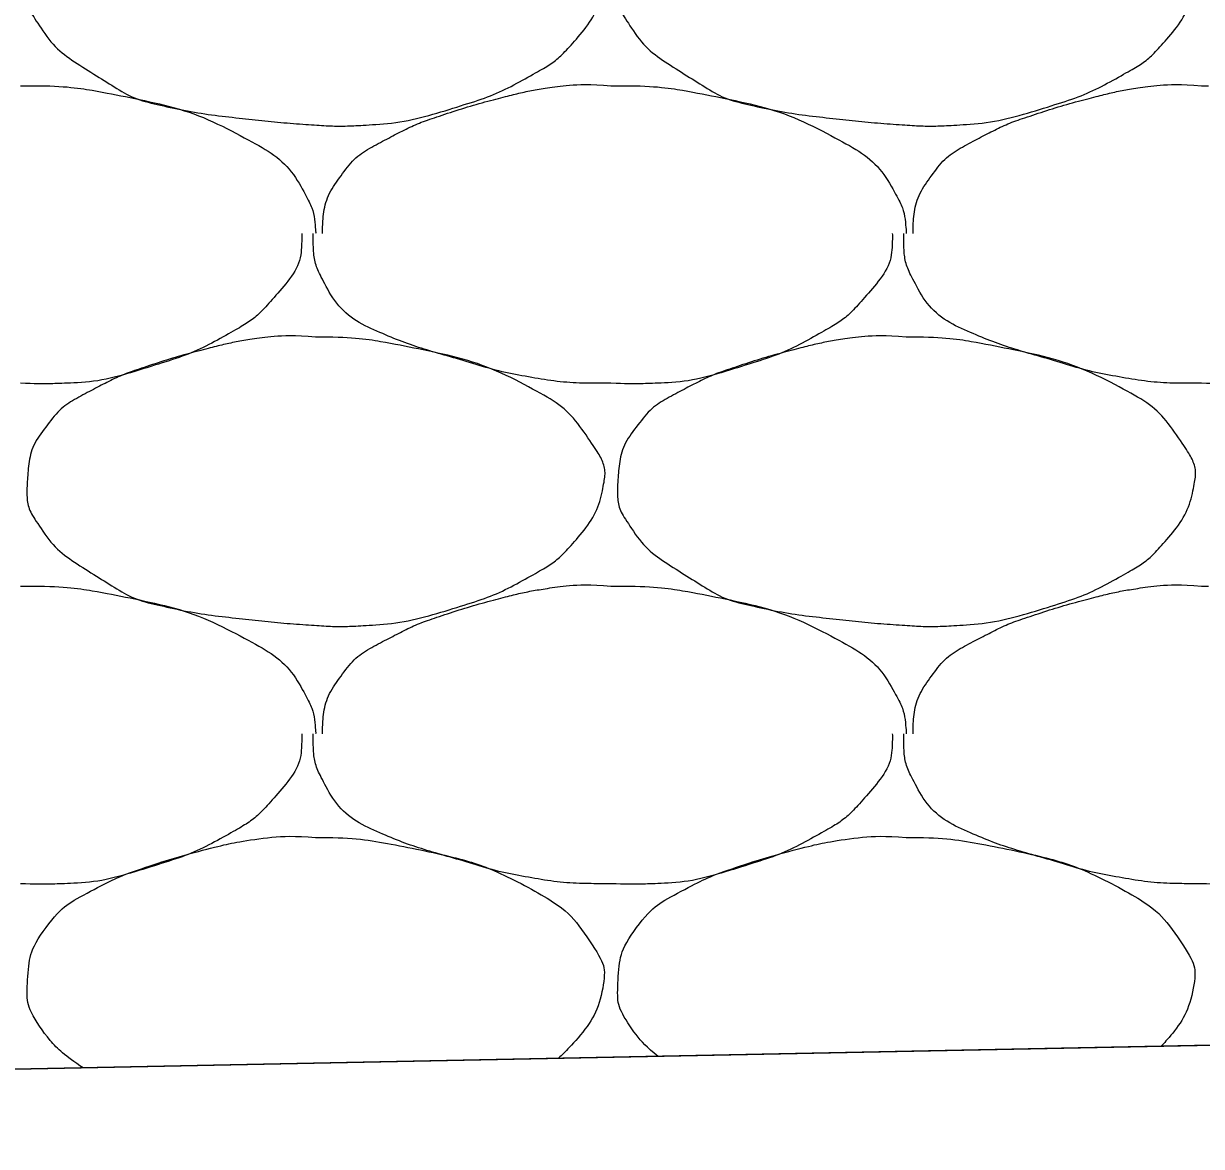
# Model space of a CAD drawing. Extents: x 1373719 to 1374161, y 379835 to 380167.
# Drawn here: x 1373945.913 to 1373946.832, y 379973.869 to 379974.746 of the extents above; entities that cross this region are included whole.
import ezdxf

# ---------------------------------------------------------------- set-up
doc = ezdxf.new("R2010")
doc.units = 0
doc.layers.add('Aggregate Base Course', color=7, linetype='Continuous')
doc.layers.add('SIGNATURE', color=7, linetype='Continuous')

msp = doc.modelspace()

# ---------------------------------------------------------------- linework, layer by layer
msp.add_line((1373965.35481, 379974.31831), (1373938.70494, 379973.78529))
at = {"layer": 'Aggregate Base Course'}
for points, degree in [([(1373946.1408, 379974.89137), (1373946.16717, 379974.89173), (1373946.19362, 379974.88776), (1373946.22, 379974.88237), (1373946.25223, 379974.87579), (1373946.28191, 379974.86599), (1373946.3118, 379974.84997), (1373946.33174, 379974.83929), (1373946.34537, 379974.82482), (1373946.3586, 379974.80497), (1373946.3643, 379974.79643), (1373946.36736, 379974.7866), (1373946.3658, 379974.77797), (1373946.36276, 379974.76107), (1373946.35395, 379974.74428), (1373946.3406, 379974.72937), (1373946.33217, 379974.71996), (1373946.32385, 379974.7136), (1373946.3136, 379974.70777), (1373946.29547, 379974.69746), (1373946.27759, 379974.68882), (1373946.2578, 379974.68257), (1373946.23225, 379974.6745), (1373946.20673, 379974.66802), (1373946.1804, 379974.66637), (1373946.16722, 379974.66555), (1373946.15397, 379974.66549), (1373946.1408, 379974.66637), (1373946.12098, 379974.66769), (1373946.1012, 379974.6696), (1373946.0814, 379974.67177), (1373946.05961, 379974.67416), (1373946.0381, 379974.6776), (1373946.0166, 379974.68257), (1373945.99895, 379974.68666), (1373945.98378, 379974.69609), (1373945.968, 379974.70597), (1373945.95012, 379974.71717), (1373945.9356, 379974.72809), (1373945.923, 379974.74737), (1373945.91653, 379974.75728), (1373945.91522, 379974.7679), (1373945.9158, 379974.77797), (1373945.91665, 379974.79257), (1373945.91972, 379974.80728), (1373945.9302, 379974.82117), (1373945.94082, 379974.83523), (1373945.95237, 379974.84276), (1373945.9662, 379974.84997), (1373945.97805, 379974.85615), (1373945.98968, 379974.86194), (1373946.0022, 379974.86617), (1373946.02009, 379974.87221), (1373946.03794, 379974.87761), (1373946.0562, 379974.88237), (1373946.06753, 379974.88532), (1373946.07885, 379974.88776), (1373946.0904, 379974.88957), (1373946.10708, 379974.89218), (1373946.1241, 379974.89281), (1373946.1408, 379974.89137)], 3), ([(1373946.6016, 379974.89137), (1373946.62797, 379974.89173), (1373946.65442, 379974.88776), (1373946.6808, 379974.88237), (1373946.71303, 379974.87579), (1373946.74271, 379974.86599), (1373946.7726, 379974.84997), (1373946.79254, 379974.83929), (1373946.80617, 379974.82482), (1373946.8194, 379974.80497), (1373946.8251, 379974.79643), (1373946.82816, 379974.7866), (1373946.8266, 379974.77797), (1373946.82356, 379974.76107), (1373946.81475, 379974.74428), (1373946.8014, 379974.72937), (1373946.79297, 379974.71996), (1373946.78465, 379974.7136), (1373946.7744, 379974.70777), (1373946.75627, 379974.69746), (1373946.73839, 379974.68882), (1373946.7186, 379974.68257), (1373946.69305, 379974.6745), (1373946.66753, 379974.66802), (1373946.6412, 379974.66637), (1373946.62802, 379974.66555), (1373946.61477, 379974.66549), (1373946.6016, 379974.66637), (1373946.58178, 379974.66769), (1373946.562, 379974.6696), (1373946.5422, 379974.67177), (1373946.52041, 379974.67416), (1373946.4989, 379974.6776), (1373946.4774, 379974.68257), (1373946.45975, 379974.68666), (1373946.44458, 379974.69609), (1373946.4288, 379974.70597), (1373946.41092, 379974.71717), (1373946.3964, 379974.72809), (1373946.3838, 379974.74737), (1373946.37733, 379974.75728), (1373946.37602, 379974.7679), (1373946.3766, 379974.77797), (1373946.37745, 379974.79257), (1373946.38052, 379974.80728), (1373946.391, 379974.82117), (1373946.40162, 379974.83523), (1373946.41317, 379974.84276), (1373946.427, 379974.84997), (1373946.43885, 379974.85615), (1373946.45048, 379974.86194), (1373946.463, 379974.86617), (1373946.48089, 379974.87221), (1373946.49874, 379974.87761), (1373946.517, 379974.88237), (1373946.52833, 379974.88532), (1373946.53965, 379974.88776), (1373946.5512, 379974.88957), (1373946.56788, 379974.89218), (1373946.5849, 379974.89281), (1373946.6016, 379974.89137)], 3), ([(1373945.9104, 379974.69697), (1373945.9122, 379974.69687), (1373945.91401, 379974.69708), (1373945.9158, 379974.69697)], 2), ([(1373945.9158, 379974.69697), (1373945.94217, 379974.69733), (1373945.96862, 379974.69336), (1373945.995, 379974.68797), (1373946.02723, 379974.68139), (1373946.05691, 379974.67159), (1373946.0868, 379974.65557), (1373946.10674, 379974.64489), (1373946.12264, 379974.63098), (1373946.1336, 379974.61057), (1373946.13832, 379974.60179), (1373946.14008, 379974.59286), (1373946.1408, 379974.58357), (1373946.14085, 379974.58297), (1373946.14092, 379974.58236), (1373946.1408, 379974.58177)], 3), ([(1373946.1462, 379974.58177), (1373946.14622, 379974.58237), (1373946.14619, 379974.58297), (1373946.1462, 379974.58357), (1373946.14653, 379974.59875), (1373946.15082, 379974.61332), (1373946.1606, 379974.62677), (1373946.17051, 379974.64039), (1373946.18277, 379974.64836), (1373946.1966, 379974.65557), (1373946.20845, 379974.66175), (1373946.22008, 379974.66754), (1373946.2326, 379974.67177), (1373946.25049, 379974.67781), (1373946.26834, 379974.68321), (1373946.2866, 379974.68797), (1373946.29793, 379974.69092), (1373946.30925, 379974.69336), (1373946.3208, 379974.69517), (1373946.33748, 379974.69778), (1373946.3545, 379974.69841), (1373946.3712, 379974.69697)], 3), ([(1373946.3712, 379974.69697), (1373946.373, 379974.69687), (1373946.37481, 379974.69708), (1373946.3766, 379974.69697)], 2), ([(1373946.3766, 379974.69697), (1373946.40297, 379974.69733), (1373946.42942, 379974.69336), (1373946.4558, 379974.68797), (1373946.48803, 379974.68139), (1373946.51771, 379974.67159), (1373946.5476, 379974.65557), (1373946.56754, 379974.64489), (1373946.58344, 379974.63098), (1373946.5944, 379974.61057), (1373946.59912, 379974.60179), (1373946.60088, 379974.59286), (1373946.6016, 379974.58357), (1373946.60165, 379974.58297), (1373946.60172, 379974.58236), (1373946.6016, 379974.58177)], 3), ([(1373946.607, 379974.58177), (1373946.60702, 379974.58237), (1373946.60699, 379974.58297), (1373946.607, 379974.58357), (1373946.60733, 379974.59875), (1373946.61162, 379974.61332), (1373946.6214, 379974.62677), (1373946.63131, 379974.64039), (1373946.64357, 379974.64836), (1373946.6574, 379974.65557), (1373946.66925, 379974.66175), (1373946.68088, 379974.66754), (1373946.6934, 379974.67177), (1373946.71129, 379974.67781), (1373946.72914, 379974.68321), (1373946.7474, 379974.68797), (1373946.75873, 379974.69092), (1373946.77005, 379974.69336), (1373946.7816, 379974.69517), (1373946.79828, 379974.69778), (1373946.8153, 379974.69841), (1373946.832, 379974.69697)], 3), ([(1373946.832, 379974.69697), (1373946.8338, 379974.69687), (1373946.83561, 379974.69708), (1373946.8374, 379974.69697)], 2), ([(1373946.13, 379974.58177), (1373946.13005, 379974.57997), (1373946.13007, 379974.57817), (1373946.13, 379974.57637), (1373946.12934, 379974.55813), (1373946.11776, 379974.54232), (1373946.1048, 379974.52777), (1373946.09662, 379974.51859), (1373946.08805, 379974.512), (1373946.0778, 379974.50617), (1373946.05967, 379974.49586), (1373946.04179, 379974.48722), (1373946.022, 379974.48097), (1373945.99645, 379974.4729), (1373945.97095, 379974.4658), (1373945.9446, 379974.46477), (1373945.93321, 379974.46433), (1373945.92179, 379974.46426), (1373945.9104, 379974.46477)], 3), ([(1373946.3712, 379974.46477), (1373946.3688, 379974.46477), (1373946.3664, 379974.46477), (1373946.364, 379974.46477), (1373946.34412, 379974.46477), (1373946.32432, 379974.46663), (1373946.3046, 379974.47017), (1373946.28358, 379974.47395), (1373946.26352, 379974.48037), (1373946.24306, 379974.48625), (1373946.2254, 379974.49133), (1373946.20832, 379974.49702), (1373946.1912, 379974.50437), (1373946.17215, 379974.51256), (1373946.15629, 379974.52636), (1373946.1462, 379974.54577), (1373946.14102, 379974.55575), (1373946.139, 379974.56589), (1373946.139, 379974.57637), (1373946.139, 379974.57817), (1373946.139, 379974.57997), (1373946.139, 379974.58177)], 3), ([(1373946.5908, 379974.58177), (1373946.59085, 379974.57997), (1373946.59087, 379974.57817), (1373946.5908, 379974.57637), (1373946.59014, 379974.55813), (1373946.57856, 379974.54232), (1373946.5656, 379974.52777), (1373946.55742, 379974.51859), (1373946.54885, 379974.512), (1373946.5386, 379974.50617), (1373946.52047, 379974.49586), (1373946.50259, 379974.48722), (1373946.4828, 379974.48097), (1373946.45725, 379974.4729), (1373946.43175, 379974.4658), (1373946.4054, 379974.46477), (1373946.39401, 379974.46433), (1373946.38259, 379974.46426), (1373946.3712, 379974.46477)], 3), ([(1373946.832, 379974.46477), (1373946.8296, 379974.46477), (1373946.8272, 379974.46477), (1373946.8248, 379974.46477), (1373946.80492, 379974.46477), (1373946.78512, 379974.46663), (1373946.7654, 379974.47017), (1373946.74438, 379974.47395), (1373946.72432, 379974.48037), (1373946.70386, 379974.48625), (1373946.6862, 379974.49133), (1373946.66912, 379974.49702), (1373946.652, 379974.50437), (1373946.63295, 379974.51256), (1373946.61709, 379974.52636), (1373946.607, 379974.54577), (1373946.60182, 379974.55575), (1373946.5998, 379974.56589), (1373946.5998, 379974.57637), (1373946.5998, 379974.57817), (1373946.5998, 379974.57997), (1373946.5998, 379974.58177)], 3), ([(1373947.0516, 379974.58177), (1373947.05165, 379974.57997), (1373947.05167, 379974.57817), (1373947.0516, 379974.57637), (1373947.05094, 379974.55813), (1373947.03936, 379974.54232), (1373947.0264, 379974.52777), (1373947.01822, 379974.51859), (1373947.00965, 379974.512), (1373946.9994, 379974.50617), (1373946.98127, 379974.49586), (1373946.96339, 379974.48722), (1373946.9436, 379974.48097), (1373946.91805, 379974.4729), (1373946.89255, 379974.4658), (1373946.8662, 379974.46477), (1373946.85481, 379974.46433), (1373946.84339, 379974.46426), (1373946.832, 379974.46477)], 3), ([(1373946.1408, 379974.50077), (1373946.16717, 379974.50113), (1373946.19362, 379974.49716), (1373946.22, 379974.49177), (1373946.25223, 379974.48519), (1373946.28191, 379974.47539), (1373946.3118, 379974.45937), (1373946.33174, 379974.44869), (1373946.34537, 379974.43422), (1373946.3586, 379974.41437), (1373946.3643, 379974.40583), (1373946.36736, 379974.396), (1373946.3658, 379974.38737), (1373946.36276, 379974.37047), (1373946.35395, 379974.35368), (1373946.3406, 379974.33877), (1373946.33217, 379974.32936), (1373946.32385, 379974.323), (1373946.3136, 379974.31717), (1373946.29547, 379974.30686), (1373946.27759, 379974.29822), (1373946.2578, 379974.29197), (1373946.23225, 379974.2839), (1373946.20673, 379974.27742), (1373946.1804, 379974.27577), (1373946.16722, 379974.27495), (1373946.15397, 379974.27489), (1373946.1408, 379974.27577), (1373946.12098, 379974.27709), (1373946.1012, 379974.279), (1373946.0814, 379974.28117), (1373946.05961, 379974.28356), (1373946.0381, 379974.287), (1373946.0166, 379974.29197), (1373945.99895, 379974.29606), (1373945.98378, 379974.30549), (1373945.968, 379974.31537), (1373945.95012, 379974.32657), (1373945.9356, 379974.33749), (1373945.923, 379974.35677), (1373945.91653, 379974.36668), (1373945.91522, 379974.3773), (1373945.9158, 379974.38737), (1373945.91665, 379974.40197), (1373945.91972, 379974.41668), (1373945.9302, 379974.43057), (1373945.94082, 379974.44463), (1373945.95237, 379974.45216), (1373945.9662, 379974.45937), (1373945.97805, 379974.46555), (1373945.98968, 379974.47134), (1373946.0022, 379974.47557), (1373946.02009, 379974.48161), (1373946.03794, 379974.48701), (1373946.0562, 379974.49177), (1373946.06753, 379974.49472), (1373946.07885, 379974.49716), (1373946.0904, 379974.49897), (1373946.10708, 379974.50158), (1373946.1241, 379974.50221), (1373946.1408, 379974.50077)], 3), ([(1373946.6016, 379974.50077), (1373946.62797, 379974.50113), (1373946.65442, 379974.49716), (1373946.6808, 379974.49177), (1373946.71303, 379974.48519), (1373946.74271, 379974.47539), (1373946.7726, 379974.45937), (1373946.79254, 379974.44869), (1373946.80617, 379974.43422), (1373946.8194, 379974.41437), (1373946.8251, 379974.40583), (1373946.82816, 379974.396), (1373946.8266, 379974.38737), (1373946.82356, 379974.37047), (1373946.81475, 379974.35368), (1373946.8014, 379974.33877), (1373946.79297, 379974.32936), (1373946.78465, 379974.323), (1373946.7744, 379974.31717), (1373946.75627, 379974.30686), (1373946.73839, 379974.29822), (1373946.7186, 379974.29197), (1373946.69305, 379974.2839), (1373946.66753, 379974.27742), (1373946.6412, 379974.27577), (1373946.62802, 379974.27495), (1373946.61477, 379974.27489), (1373946.6016, 379974.27577), (1373946.58178, 379974.27709), (1373946.562, 379974.279), (1373946.5422, 379974.28117), (1373946.52041, 379974.28356), (1373946.4989, 379974.287), (1373946.4774, 379974.29197), (1373946.45975, 379974.29606), (1373946.44458, 379974.30549), (1373946.4288, 379974.31537), (1373946.41092, 379974.32657), (1373946.3964, 379974.33749), (1373946.3838, 379974.35677), (1373946.37733, 379974.36668), (1373946.37602, 379974.3773), (1373946.3766, 379974.38737), (1373946.37745, 379974.40197), (1373946.38052, 379974.41668), (1373946.391, 379974.43057), (1373946.40162, 379974.44463), (1373946.41317, 379974.45216), (1373946.427, 379974.45937), (1373946.43885, 379974.46555), (1373946.45048, 379974.47134), (1373946.463, 379974.47557), (1373946.48089, 379974.48161), (1373946.49874, 379974.48701), (1373946.517, 379974.49177), (1373946.52833, 379974.49472), (1373946.53965, 379974.49716), (1373946.5512, 379974.49897), (1373946.56788, 379974.50158), (1373946.5849, 379974.50221), (1373946.6016, 379974.50077)], 3), ([(1373945.9104, 379974.30637), (1373945.9122, 379974.30627), (1373945.91401, 379974.30648), (1373945.9158, 379974.30637)], 2), ([(1373945.9158, 379974.30637), (1373945.94217, 379974.30673), (1373945.96862, 379974.30276), (1373945.995, 379974.29737), (1373946.02723, 379974.29079), (1373946.05691, 379974.28099), (1373946.0868, 379974.26497), (1373946.10674, 379974.25429), (1373946.12264, 379974.24038), (1373946.1336, 379974.21997), (1373946.13832, 379974.21119), (1373946.14008, 379974.20226), (1373946.1408, 379974.19297), (1373946.14085, 379974.19237), (1373946.14092, 379974.19176), (1373946.1408, 379974.19117)], 3), ([(1373946.1462, 379974.19117), (1373946.14622, 379974.19177), (1373946.14619, 379974.19237), (1373946.1462, 379974.19297), (1373946.14653, 379974.20815), (1373946.15082, 379974.22272), (1373946.1606, 379974.23617), (1373946.17051, 379974.24979), (1373946.18277, 379974.25776), (1373946.1966, 379974.26497), (1373946.20845, 379974.27115), (1373946.22008, 379974.27694), (1373946.2326, 379974.28117), (1373946.25049, 379974.28721), (1373946.26834, 379974.29261), (1373946.2866, 379974.29737), (1373946.29793, 379974.30032), (1373946.30925, 379974.30276), (1373946.3208, 379974.30457), (1373946.33748, 379974.30718), (1373946.3545, 379974.30781), (1373946.3712, 379974.30637)], 3), ([(1373946.3712, 379974.30637), (1373946.373, 379974.30627), (1373946.37481, 379974.30648), (1373946.3766, 379974.30637)], 2), ([(1373946.3766, 379974.30637), (1373946.40297, 379974.30673), (1373946.42942, 379974.30276), (1373946.4558, 379974.29737), (1373946.48803, 379974.29079), (1373946.51771, 379974.28099), (1373946.5476, 379974.26497), (1373946.56754, 379974.25429), (1373946.58344, 379974.24038), (1373946.5944, 379974.21997), (1373946.59912, 379974.21119), (1373946.60088, 379974.20226), (1373946.6016, 379974.19297), (1373946.60165, 379974.19237), (1373946.60172, 379974.19176), (1373946.6016, 379974.19117)], 3), ([(1373946.607, 379974.19117), (1373946.60702, 379974.19177), (1373946.60699, 379974.19237), (1373946.607, 379974.19297), (1373946.60733, 379974.20815), (1373946.61162, 379974.22272), (1373946.6214, 379974.23617), (1373946.63131, 379974.24979), (1373946.64357, 379974.25776), (1373946.6574, 379974.26497), (1373946.66925, 379974.27115), (1373946.68088, 379974.27694), (1373946.6934, 379974.28117), (1373946.71129, 379974.28721), (1373946.72914, 379974.29261), (1373946.7474, 379974.29737), (1373946.75873, 379974.30032), (1373946.77005, 379974.30276), (1373946.7816, 379974.30457), (1373946.79828, 379974.30718), (1373946.8153, 379974.30781), (1373946.832, 379974.30637)], 3), ([(1373946.832, 379974.30637), (1373946.8338, 379974.30627), (1373946.83561, 379974.30648), (1373946.8374, 379974.30637)], 2), ([(1373946.13, 379974.19117), (1373946.13005, 379974.18937), (1373946.13007, 379974.18757), (1373946.13, 379974.18577), (1373946.12934, 379974.16753), (1373946.11776, 379974.15172), (1373946.1048, 379974.13717), (1373946.09662, 379974.12799), (1373946.08805, 379974.1214), (1373946.0778, 379974.11557), (1373946.05967, 379974.10526), (1373946.04179, 379974.09662), (1373946.022, 379974.09037), (1373945.99645, 379974.0823), (1373945.97095, 379974.0752), (1373945.9446, 379974.07417), (1373945.93321, 379974.07373), (1373945.92179, 379974.07366), (1373945.9104, 379974.07417)], 3), ([(1373946.3712, 379974.07417), (1373946.3688, 379974.07417), (1373946.3664, 379974.07417), (1373946.364, 379974.07417), (1373946.34412, 379974.07417), (1373946.32432, 379974.07603), (1373946.3046, 379974.07957), (1373946.28358, 379974.08335), (1373946.26352, 379974.08977), (1373946.24306, 379974.09565), (1373946.2254, 379974.10073), (1373946.20832, 379974.10642), (1373946.1912, 379974.11377), (1373946.17215, 379974.12196), (1373946.15629, 379974.13576), (1373946.1462, 379974.15517), (1373946.14102, 379974.16515), (1373946.139, 379974.17529), (1373946.139, 379974.18577), (1373946.139, 379974.18757), (1373946.139, 379974.18937), (1373946.139, 379974.19117)], 3), ([(1373946.5908, 379974.19117), (1373946.59085, 379974.18937), (1373946.59087, 379974.18757), (1373946.5908, 379974.18577), (1373946.59014, 379974.16753), (1373946.57856, 379974.15172), (1373946.5656, 379974.13717), (1373946.55742, 379974.12799), (1373946.54885, 379974.1214), (1373946.5386, 379974.11557), (1373946.52047, 379974.10526), (1373946.50259, 379974.09662), (1373946.4828, 379974.09037), (1373946.45725, 379974.0823), (1373946.43175, 379974.0752), (1373946.4054, 379974.07417), (1373946.39401, 379974.07373), (1373946.38259, 379974.07366), (1373946.3712, 379974.07417)], 3), ([(1373946.832, 379974.07417), (1373946.8296, 379974.07417), (1373946.8272, 379974.07417), (1373946.8248, 379974.07417), (1373946.80492, 379974.07417), (1373946.78512, 379974.07603), (1373946.7654, 379974.07957), (1373946.74438, 379974.08335), (1373946.72432, 379974.08977), (1373946.70386, 379974.09565), (1373946.6862, 379974.10073), (1373946.66912, 379974.10642), (1373946.652, 379974.11377), (1373946.63295, 379974.12196), (1373946.61709, 379974.13576), (1373946.607, 379974.15517), (1373946.60182, 379974.16515), (1373946.5998, 379974.17529), (1373946.5998, 379974.18577), (1373946.5998, 379974.18757), (1373946.5998, 379974.18937), (1373946.5998, 379974.19117)], 3), ([(1373947.0516, 379974.19117), (1373947.05165, 379974.18937), (1373947.05167, 379974.18757), (1373947.0516, 379974.18577), (1373947.05094, 379974.16753), (1373947.03936, 379974.15172), (1373947.0264, 379974.13717), (1373947.01822, 379974.12799), (1373947.00965, 379974.1214), (1373946.9994, 379974.11557), (1373946.98127, 379974.10526), (1373946.96339, 379974.09662), (1373946.9436, 379974.09037), (1373946.91805, 379974.0823), (1373946.89255, 379974.0752), (1373946.8662, 379974.07417), (1373946.85481, 379974.07373), (1373946.84339, 379974.07366), (1373946.832, 379974.07417)], 3), ([(1373945.95934, 379973.93038), (1373945.94534, 379973.93984), (1373945.93351, 379973.9501), (1373945.91653, 379973.97608), (1373945.91522, 379973.9867), (1373945.91665, 379974.01137), (1373945.91972, 379974.02608), (1373945.94082, 379974.05403), (1373945.95237, 379974.06156), (1373945.97805, 379974.07495), (1373945.98968, 379974.08074), (1373946.02009, 379974.09101), (1373946.03794, 379974.09641), (1373946.06753, 379974.10412), (1373946.07885, 379974.10656), (1373946.10708, 379974.11098), (1373946.1241, 379974.11161), (1373946.1408, 379974.11017)], 3), ([(1373946.1408, 379974.11017), (1373946.16717, 379974.11053), (1373946.19362, 379974.10656), (1373946.25223, 379974.09459), (1373946.28191, 379974.08479), (1373946.33174, 379974.05809), (1373946.34537, 379974.04362), (1373946.3643, 379974.01523), (1373946.36736, 379974.0054), (1373946.36276, 379973.97987), (1373946.35395, 379973.96308), (1373946.33709, 379973.94424), (1373946.33358, 379973.94084), (1373946.32996, 379973.9378)], 3), ([(1373946.40797, 379973.93936), (1373946.39908, 379973.9466), (1373946.39112, 379973.95498), (1373946.37733, 379973.97608), (1373946.37602, 379973.9867), (1373946.37745, 379974.01137), (1373946.38052, 379974.02608), (1373946.40162, 379974.05403), (1373946.41317, 379974.06156), (1373946.43885, 379974.07495), (1373946.45048, 379974.08074), (1373946.48089, 379974.09101), (1373946.49874, 379974.09641), (1373946.52833, 379974.10412), (1373946.53965, 379974.10656), (1373946.56788, 379974.11098), (1373946.5849, 379974.11161), (1373946.6016, 379974.11017)], 3), ([(1373946.6016, 379974.11017), (1373946.62797, 379974.11053), (1373946.65442, 379974.10656), (1373946.71303, 379974.09459), (1373946.74271, 379974.08479), (1373946.79254, 379974.05809), (1373946.80617, 379974.04362), (1373946.8251, 379974.01523), (1373946.82816, 379974.0054), (1373946.82356, 379973.97987), (1373946.81475, 379973.96308), (1373946.80111, 379973.94785), (1373946.80082, 379973.94753), (1373946.80053, 379973.94721)], 3)]:
    msp.add_open_spline(points, degree=degree, dxfattribs=at)
at = {"layer": 'SIGNATURE'}
msp.add_lwpolyline([(1373946.75493, 379975.83446), (1373945.85493, 379975.79846), (1373946.2404, 379976.18404), (1373945.85493, 379976.16862), (1373943.69011, 379975.44701), (1373938.70494, 379973.78529), (1373947.59537, 379973.96311), (1373946.75493, 379975.83446)], dxfattribs=at)

doc.saveas('drawing.dxf')
